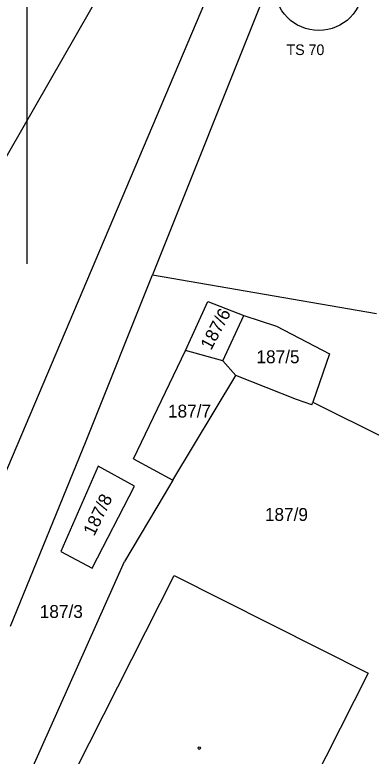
# Model space of a CAD drawing. Extents: x -735249 to -729401, y -1124843 to -1121828.
# Drawn here: x -733734.3 to -733687.3, y -1123872.9 to -1123775 of the extents above; entities that cross this region are included whole.
import ezdxf

# ---------------------------------------------------------------- set-up
doc = ezdxf.new("R2010")
doc.units = 0
for name, color, linetype in [('Vrstva 1', 7, 'Continuous'), ('Vrstva 10', 7, 'Continuous'), ('Vrstva 15', 7, 'Continuous'), ('Vrstva 18', 7, 'Continuous'), ('Vrstva 25', 7, 'Continuous')]:
    doc.layers.add(name, color=color, linetype=linetype)

msp = doc.modelspace()

# ---------------------------------------------------------------- linework, layer by layer
at = {"layer": 'Vrstva 1'}
for points in [[(-733717.32, -1123761.98), (-733738.81, -1123799.5)], [(-733701.34, -1123772.16), (-733716.18, -1123809.32)], [(-733724.92, -1123831.21), (-733716.18, -1123809.32)], [(-733716.18, -1123809.32), (-733686.61, -1123814.43)], [(-733711.79, -1123819.32), (-733708.84, -1123812.81)], [(-733708.84, -1123812.81), (-733704.1, -1123814.66)], [(-733706.88, -1123820.67), (-733704.1, -1123814.66)], [(-733704.1, -1123814.66), (-733699.81, -1123816.07)], [(-733699.81, -1123816.07), (-733692.81, -1123819.72)], [(-733718.65, -1123833.6), (-733711.79, -1123819.32)], [(-733706.88, -1123820.67), (-733711.79, -1123819.32)], [(-733692.81, -1123819.72), (-733695, -1123826.13)], [(-733705.15, -1123822.62), (-733706.88, -1123820.67)], [(-733713.48, -1123836.43), (-733705.15, -1123822.62)], [(-733697.16, -1123825.79), (-733705.15, -1123822.62)], [(-733695.12, -1123826.49), (-733697.16, -1123825.79)], [(-733695.12, -1123826.49), (-733695, -1123826.13)], [(-733695, -1123826.13), (-733685.17, -1123830.99)], [(-733734.92, -1123855.69), (-733724.92, -1123831.21)], [(-733718.65, -1123833.6), (-733713.48, -1123836.43)], [(-733723.31, -1123834.58), (-733728.25, -1123845.85)], [(-733718.54, -1123837.2), (-733723.31, -1123834.58)], [(-733713.48, -1123836.43), (-733714.63, -1123838.35)], [(-733724.11, -1123848.02), (-733718.54, -1123837.2)], [(-733714.63, -1123838.35), (-733719.86, -1123847.16)], [(-733728.25, -1123845.85), (-733724.11, -1123848.02)], [(-733739.43, -1123890.95), (-733719.86, -1123847.16)], [(-733733.74, -1123889.44), (-733713.31, -1123849.01)], [(-733713.31, -1123849.01), (-733687.71, -1123861.9)], [(-733687.71, -1123861.9), (-733708.11, -1123902.28)]]:
    msp.add_lwpolyline(points, dxfattribs=at)
at = {"layer": 'Vrstva 10'}
msp.add_lwpolyline([(-733554.55, -1122875.4), (-733527.93, -1123135.14), (-733525.72, -1123160.85), (-733524.03, -1123186.32), (-733523.36, -1123211.8), (-733523.33, -1123236.18), (-733524.81, -1123261.05), (-733527.46, -1123286.21), (-733536.18, -1123335), (-733548.72, -1123382.9), (-733557.6, -1123406.95), (-733565.8, -1123430.03), (-733599.27, -1123511.46), (-733632.77, -1123591.76), (-733662.7, -1123662.58), (-733683.9, -1123713.51), (-733745.65, -1123859.1)], dxfattribs=at)
at = {"layer": 'Vrstva 15'}
msp.add_line((-733732.69, -1123807.86), (-733732.69, -1123537.86), dxfattribs=at)
msp.add_circle((-733694.21, -1123771.182), 5.865, dxfattribs=at)
at = {"layer": 'Vrstva 25'}
msp.add_circle((-733709.98, -1123871.79), 0.175, dxfattribs=at)

# ---------------------------------------------------------------- texts
at = {"layer": 'Vrstva 15'}
msp.add_text('TS 70', height=1.4, dxfattribs=at).set_placement((-733698.475, -1123780.29))
at = {"layer": 'Vrstva 18'}
for s, rotation, p in [('187/6', 62.00049, (-733708.432, -1123819.36)), ('187/8', 64.30051, (-733723.863, -1123843.904))]:
    msp.add_text(s, height=1.7, rotation=rotation, dxfattribs=at).set_placement(p)
for s, p in [('187/5', (-733702.44, -1123820.98)), ('187/7', (-733714.12, -1123828.15)), ('187/9', (-733701.33, -1123841.8)), ('187/3', (-733731.04, -1123854.61))]:
    msp.add_text(s, height=1.7, dxfattribs=at).set_placement(p)

doc.saveas('drawing.dxf')
